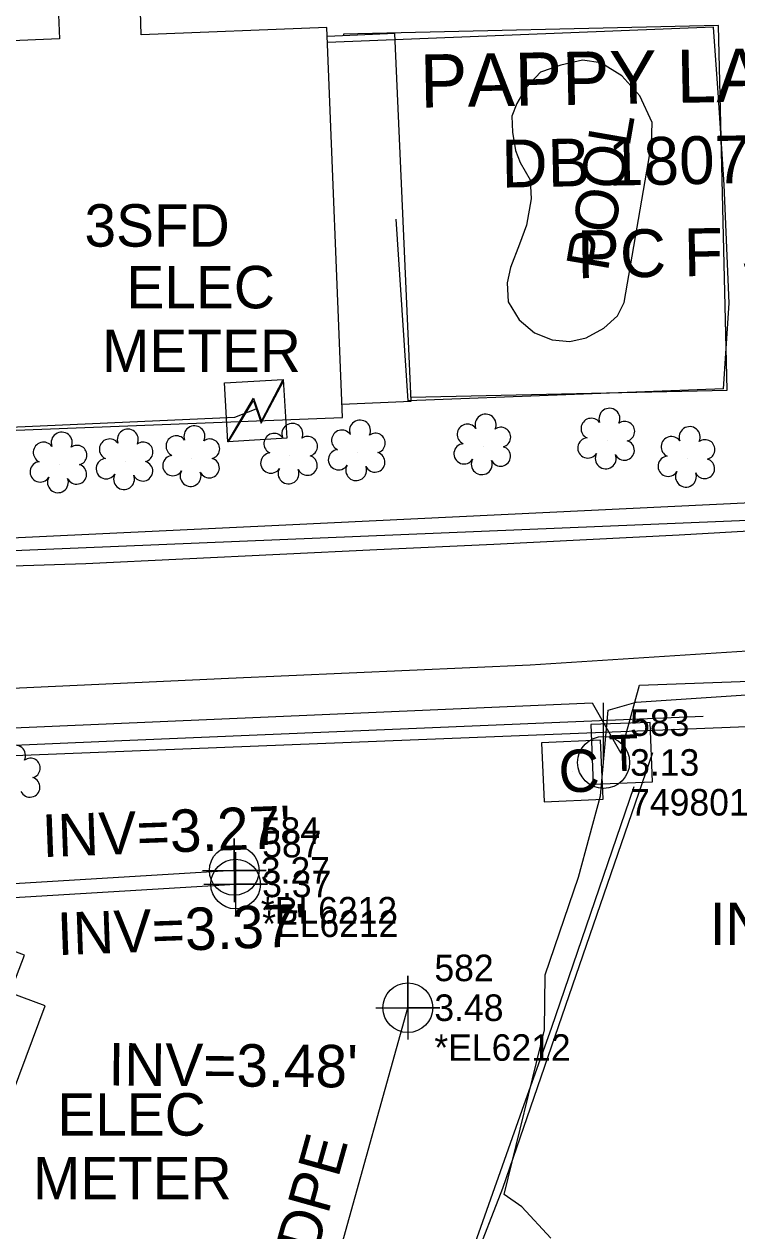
# Model space of a CAD drawing. Extents: x 3040896 to 3051146, y 687568 to 732976.
# Drawn here: x 3049721.5 to 3049788.5, y 691708 to 691821.6 of the extents above; entities that cross this region are included whole.
import ezdxf

# ---------------------------------------------------------------- set-up
doc = ezdxf.new("R2010")
doc.units = 0
for name, color, linetype in [('Exist Building', 7, 'Continuous'), ('Exist Building Text', 7, 'Continuous'), ('Exist Hydro Pool or Reservoir', 7, 'Continuous'), ('Exist Hydro Pool or Reservoir Text', 7, 'Continuous'), ('Exist Hydro Stream or Body of Water', 7, 'Continuous'), ('Exist Other Culture Area Outline', 7, 'Continuous'), ('Exist Other Culture Fence Line', 7, 'Continuous'), ('Exist Property Deed Book Text', 7, 'Continuous'), ('Exist Property Owner Text', 7, 'Continuous'), ('Exist Right of Way Easement Line', 7, 'Continuous'), ('Exist Roads Soil', 7, 'Continuous'), ('Exist Structure Minor Pipes HDPE 12 Inch', 7, 'Continuous'), ('Exist Structure Minor Pipes HDPE 12 Inch Cogo Comment', 7, 'Continuous'), ('Exist Structure Minor Pipes HDPE 12 Inch Cogo Elevation', 7, 'Continuous'), ('Exist Structure Minor Pipes HDPE 12 Inch Cogo Number', 7, 'Continuous'), ('Exist Structure Minor Pipes HDPE 12 Inch Cogo Point CELL', 7, 'Continuous'), ('Exist Structure Minor Pipes HDPE 12 Inch Invert', 7, 'Continuous'), ('Exist Structure Minor Pipes HDPE 12 Inch Text', 7, 'Continuous'), ('Exist Utilities Power Pole CELL', 7, 'Continuous'), ('Exist Utilities Power Pole Cogo Comment', 7, 'Continuous'), ('Exist Utilities Power Pole Cogo Elevation', 7, 'Continuous'), ('Exist Utilities Power Pole Cogo Number', 7, 'Continuous'), ('Exist Utilities Power Transformer CELL', 7, 'Continuous'), ('Exist Utilities Power Transformer Text', 7, 'Continuous'), ('Exist Utilities Power UG Cable SUE', 7, 'Continuous'), ('Exist Utilities Telephone Pedestal CELL', 7, 'Continuous'), ('Exist Utilities Telephone UG Cable', 7, 'Continuous'), ('Exist Utilities TV Pedestal CELL', 7, 'Continuous'), ('Exist Utilities TV Pedestal Text', 7, 'Continuous'), ('Exist Utilities Water UG Line', 7, 'Continuous'), ('Exist Vegetation Shrub CELL', 7, 'Continuous')]:
    doc.layers.add(name, color=color, linetype=linetype)

# ---------------------------------------------------------------- blocks, each defined once
blk = doc.blocks.new('EXIST UTILITIES POWER POLE')
at = {"layer": 'Exist Utilities Power Pole CELL'}
for q in [(0, 0.1125), (0, 0)]:
    blk.add_line((0, 0), q, dxfattribs=at)
blk.add_circle((0, 0), 0.049, dxfattribs=at)
blk = doc.blocks.new('EXIST UTILITIES POWER TRANSFORMER')
at = {"layer": 'Exist Utilities Power Transformer CELL'}
blk.add_line((0, 0), (0, 0), dxfattribs=at)
blk.add_lwpolyline([(-0.0569, 0.0522), (0.0542, 0.0522), (0.0542, -0.0588), (-0.0569, -0.0588)], close=True, dxfattribs=at)
for points in [[(-0.0569, -0.0588), (-0.004, 0.0201), (0.0086, -0.0241), (0.0542, 0.0522)], [(-0.0555, -0.0588), (-0.004, 0.0159), (0.0077, -0.0278), (0.0542, 0.0491)]]:
    blk.add_lwpolyline(points, dxfattribs=at)

msp = doc.modelspace()

# ---------------------------------------------------------------- linework, layer by layer
at = {"layer": 'Exist Building'}
for points in [[(3049716.61, 691783.24), (3049751.41, 691784.6), (3049749.96, 691821.32), (3049732.48, 691820.64), (3049732.39, 691822.82), (3049724.69, 691822.51), (3049724.78, 691820.25), (3049715.01, 691819.86), (3049715.16, 691816.04), (3049713.16, 691815.97), (3049713.76, 691800.83), (3049715.92, 691800.92)], [(3049714.16, 691736.68), (3049704.6, 691711.21), (3049712.25, 691708.35), (3049716.17, 691718.82), (3049719.14, 691717.71), (3049723.44, 691729.17), (3049720.15, 691730.4), (3049721.47, 691733.94)]]:
    msp.add_lwpolyline(points, close=True, dxfattribs=at)
msp.add_lwpolyline([(3049755.98, 691606.8), (3049750.9, 691637.5), (3049758.34, 691691.09), (3049768.52, 691719.89), (3049771.09, 691727.08), (3049771.09, 691727.08), (3049778.88, 691749.84)], dxfattribs=at)
at = {"layer": 'Exist Hydro Pool or Reservoir'}
msp.add_lwpolyline([(3049777.93, 691795.41), (3049780.52, 691810.32), (3049780.57, 691812.36), (3049779.4, 691814.88), (3049777.72, 691816.78), (3049775.73, 691817.98), (3049774, 691818.24), (3049771.96, 691817.79), (3049770.07, 691817.11), (3049768.72, 691815.67), (3049767.83, 691814.17), (3049767.36, 691812.97), (3049767.42, 691811.47), (3049767.71, 691809.75), (3049768.14, 691808.61), (3049769.08, 691806.96), (3049769.17, 691805.18), (3049768.73, 691802.72), (3049768.09, 691800.93), (3049767.23, 691798.72), (3049766.92, 691797.27), (3049767, 691795.49), (3049768.06, 691793.78), (3049769.48, 691792.58), (3049771.17, 691791.9), (3049772.83, 691791.74), (3049774.37, 691792.1), (3049776.01, 691792.99), (3049777.32, 691794.17)], close=True, dxfattribs=at)
at = {"layer": 'Exist Hydro Stream or Body of Water'}
msp.add_lwpolyline([(3049771.04, 691707.3), (3049768.29, 691710.23), (3049766.64, 691711.4), (3049770.44, 691726.92), (3049770.51, 691732.11), (3049773.63, 691741.3), (3049775.7, 691748.96), (3049776.43, 691757.01), (3049779.05, 691757.79), (3049798.35, 691759.05)], dxfattribs=at)
at = {"layer": 'Exist Other Culture Area Outline'}
for points in [[(3049757.86, 691786.49), (3049787.62, 691787.18), (3049786.82, 691821.51), (3049751.51, 691820.7), (3049751.51, 691820.55)], [(3049751.36, 691785.84), (3049757.87, 691786.12), (3049756.35, 691820.77), (3049750, 691820.49)]]:
    msp.add_lwpolyline(points, dxfattribs=at)
at = {"layer": 'Exist Other Culture Fence Line'}
for points in [[(3049787.28, 691787.3), (3049787.82, 691795.37), (3049787.35, 691806.5), (3049786.83, 691814.74), (3049786.35, 691821.36), (3049750.02, 691819.91)], [(3049787.28, 691787.3), (3049757.59, 691786.16), (3049756.47, 691803.27)], [(3049578.71, 691730.19), (3049578.72, 691747.93), (3049627.63, 691749.9), (3049662.93, 691751.37), (3049698.74, 691752.79), (3049730.65, 691754.17), (3049785.38, 691756.47)], [(3049756.64, 691606.83), (3049752.59, 691629.73), (3049751.31, 691637.28), (3049752.18, 691645.03), (3049753.41, 691652.45), (3049754.08, 691660.27), (3049755.4, 691667.08), (3049756.43, 691675.18), (3049757.69, 691683.17), (3049758.6, 691690.79), (3049761.05, 691697.94), (3049766.5, 691711.99), (3049780.64, 691753.04)]]:
    msp.add_lwpolyline(points, dxfattribs=at)
at = {"layer": 'Exist Right of Way Easement Line'}
for p, q in [((3049982.4, 691782.89), (3049584.14, 691766.39)), ((3050118.23, 691768.54), (3049583.26, 691747.26))]:
    msp.add_line(p, q, dxfattribs=at)
at = {"layer": 'Exist Roads Soil'}
for points in [[(3049709.56, 691770.26), (3049727.25, 691770.85), (3049754.64, 691772.15), (3049765.68, 691772.67), (3049783.12, 691773.53), (3049803.9, 691774.73), (3049812.39, 691775.13), (3049825.35, 691775.79), (3049839.46, 691776.68), (3049850.01, 691777.18), (3049860.03, 691777.65), (3049871.4, 691778.19)], [(3049884.19, 691767.29), (3049864.16, 691766.05), (3049848.61, 691765.24), (3049835.89, 691764.4), (3049823.21, 691763.78), (3049809.57, 691763.62), (3049794.37, 691762.89), (3049769.09, 691761.25), (3049740.7, 691760.02), (3049721.02, 691759.09), (3049707.9, 691758.47), (3049691.77, 691757.71), (3049671.51, 691756.75), (3049651.47, 691755.53)]]:
    msp.add_lwpolyline(points, dxfattribs=at)
at = {"layer": 'Exist Structure Minor Pipes HDPE 12 Inch'}
for p, q in [((3049741.23, 691741.93), (3049612.63, 691734.09)), ((3049612.74, 691732.83), (3049741.36, 691740.65)), ((3049738.92, 691662.13), (3049757.57, 691729))]:
    msp.add_line(p, q, dxfattribs=at)
at = {"layer": 'Exist Structure Minor Pipes HDPE 12 Inch Cogo Point CELL'}
for points in [[(3049738.23, 691741.93), (3049744.23, 691741.93), (3049741.23, 691741.93), (3049741.23, 691744.93), (3049741.23, 691738.93)], [(3049738.36, 691740.65), (3049744.36, 691740.65), (3049741.36, 691740.65), (3049741.36, 691743.65), (3049741.36, 691737.65)], [(3049754.57, 691729), (3049760.57, 691729), (3049757.57, 691729), (3049757.57, 691732), (3049757.57, 691726)]]:
    msp.add_lwpolyline(points, dxfattribs=at)
for centre in [(3049741.23, 691741.93), (3049741.36, 691740.65), (3049757.57, 691729)]:
    msp.add_circle(centre, 2.34, dxfattribs=at)
at = {"layer": 'Exist Utilities Power UG Cable SUE'}
msp.add_lwpolyline([(3049668.02, 691809.73), (3049676.14, 691795.45), (3049705.28, 691783.02), (3049741.29, 691784.61), (3049743.29, 691785.41)], dxfattribs=at)
at = {"layer": 'Exist Utilities Telephone Pedestal CELL'}
msp.add_line((3049777.63, 691752.99), (3049777.63, 691752.99), dxfattribs=at)
msp.add_lwpolyline([(3049775.02, 691750.07), (3049780.61, 691750.28), (3049780.39, 691755.87), (3049774.8, 691755.66), (3049775.02, 691750.07)], dxfattribs=at)
at = {"layer": 'Exist Utilities Telephone UG Cable'}
msp.add_lwpolyline([(3049399.36, 691736.39), (3049401.38, 691731.89), (3049583.16, 691749.44), (3049585.92, 691744.88), (3049586.82, 691749.58), (3049774.93, 691757.7), (3049777.63, 691752.99), (3049779.37, 691759.39), (3050124.86, 691771.97), (3050126.76, 691766.26), (3050128.67, 691772.81), (3050303.34, 691781.32), (3050390.85, 691785.13), (3050413.62, 691781.42)], dxfattribs=at)
at = {"layer": 'Exist Utilities TV Pedestal CELL'}
msp.add_line((3049773.06, 691751.29), (3049773.06, 691751.29), dxfattribs=at)
msp.add_lwpolyline([(3049770.41, 691748.39), (3049775.96, 691748.65), (3049775.7, 691754.19), (3049770.16, 691753.94), (3049770.41, 691748.39)], dxfattribs=at)
at = {"layer": 'Exist Utilities Water UG Line'}
msp.add_lwpolyline([(3049671.41, 691777.36), (3049671.84, 691770.97), (3049746.07, 691774.49), (3050304.52, 691801.3), (3050322.17, 691801.36)], dxfattribs=at)
at = {"layer": 'Exist Vegetation Shrub CELL'}
for p, q in [((3049776.32, 691782.43), (3049776.32, 691782.43)), ((3049752.84, 691781.31), (3049752.84, 691781.31)), ((3049764.66, 691781.87), (3049764.66, 691781.87)), ((3049724.76, 691780.18), (3049724.76, 691780.18)), ((3049730.98, 691780.47), (3049730.98, 691780.47)), ((3049737.25, 691780.77), (3049737.25, 691780.77)), ((3049746.47, 691781.01), (3049746.47, 691781.01)), ((3049783.88, 691780.7), (3049783.88, 691780.7))]:
    msp.add_line(p, q, dxfattribs=at)
for centre, radius, start, end in [((3049764.89, 691783.91), 0.99, 334.8391, 200.4717), ((3049776.55, 691784.47), 0.99, 334.8391, 200.4717), ((3049737.48, 691782.81), 0.99, 334.8391, 200.4717), ((3049746.7, 691783.05), 0.99, 334.8391, 200.4717), ((3049753.07, 691783.35), 0.99, 334.8391, 200.4717), ((3049763.18, 691783), 0.968, 35.8908, 245.4216), ((3049766.33, 691782.74), 0.929, 284.4567, 126.0861), ((3049774.84, 691783.55), 0.968, 35.8908, 245.4216), ((3049778, 691783.29), 0.929, 284.4567, 126.0861), ((3049784.1, 691782.74), 0.99, 334.8391, 200.4717), ((3049724.99, 691782.22), 0.99, 334.8391, 200.4717), ((3049729.5, 691781.6), 0.968, 35.8908, 245.4216), ((3049731.21, 691782.51), 0.99, 334.8391, 200.4717), ((3049735.77, 691781.9), 0.968, 35.8908, 245.4216), ((3049738.93, 691781.64), 0.929, 284.4567, 126.0861), ((3049744.99, 691782.13), 0.968, 35.8908, 245.4216), ((3049748.14, 691781.88), 0.929, 284.4567, 126.0861), ((3049751.36, 691782.44), 0.968, 35.8908, 245.4216), ((3049754.51, 691782.18), 0.929, 284.4567, 126.0861), ((3049774.52, 691781.72), 0.955, 95.1099, 327.9534), ((3049782.39, 691781.83), 0.968, 35.8908, 245.4216), ((3049785.55, 691781.57), 0.929, 284.4567, 126.0861), ((3049723.28, 691781.3), 0.968, 35.8908, 245.4216), ((3049726.43, 691781.04), 0.929, 284.4567, 126.0861), ((3049732.65, 691781.34), 0.929, 284.4567, 126.0861), ((3049751.04, 691780.61), 0.955, 95.1099, 327.9534), ((3049754.48, 691780.38), 0.937, 204.9913, 73.4601), ((3049762.86, 691781.17), 0.955, 95.1099, 327.9534), ((3049766.3, 691780.94), 0.937, 204.9913, 73.4601), ((3049777.96, 691781.5), 0.937, 204.9913, 73.4601), ((3049722.96, 691779.47), 0.955, 95.1099, 327.9534), ((3049726.4, 691779.25), 0.937, 204.9913, 73.4601), ((3049729.18, 691779.77), 0.955, 95.1099, 327.9534), ((3049732.62, 691779.54), 0.937, 204.9913, 73.4601), ((3049735.45, 691780.06), 0.955, 95.1099, 327.9534), ((3049738.89, 691779.84), 0.937, 204.9913, 73.4601), ((3049744.67, 691780.3), 0.955, 95.1099, 327.9534), ((3049748.11, 691780.08), 0.937, 204.9913, 73.4601), ((3049764.53, 691780.19), 0.984, 151.2797, 21.387), ((3049776.2, 691780.74), 0.984, 151.2797, 21.387), ((3049782.08, 691780), 0.955, 95.1099, 327.9534), ((3049785.51, 691779.77), 0.937, 204.9913, 73.4601), ((3049730.85, 691778.79), 0.984, 151.2797, 21.387), ((3049737.12, 691779.08), 0.984, 151.2797, 21.387), ((3049746.34, 691779.32), 0.984, 151.2797, 21.387), ((3049752.71, 691779.63), 0.984, 151.2797, 21.387), ((3049783.75, 691779.02), 0.984, 151.2797, 21.387), ((3049724.63, 691778.49), 0.984, 151.2797, 21.387), ((3049720.59, 691752.74), 0.99, 334.8391, 200.4717), ((3049722.04, 691751.57), 0.929, 284.4567, 126.0861), ((3049722, 691749.77), 0.937, 204.9913, 73.4601)]:
    msp.add_arc(centre, radius, start, end, dxfattribs=at)

# ---------------------------------------------------------------- block references
at = {"layer": 'Exist Utilities Power Pole CELL', "xscale": 50, "yscale": 50}
msp.add_blockref('EXIST UTILITIES POWER POLE', (3049776, 691752.1), dxfattribs=at)
at = {"layer": 'Exist Utilities Power Transformer CELL', "xscale": 50, "yscale": 49.99999999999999, "rotation": 3.36646066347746}
msp.add_blockref('EXIST UTILITIES POWER TRANSFORMER', (3049743.29, 691785.41), dxfattribs=at)

# ---------------------------------------------------------------- texts
at = {"layer": 'Exist Building Text'}
msp.add_text('3SFD', height=4, rotation=0, dxfattribs=at).set_placement((3049727.13, 691800.68))
at = {"layer": 'Exist Hydro Pool or Reservoir Text'}
msp.add_text('POOL', height=4, rotation=80.1386, dxfattribs=at).set_placement((3049776.39, 691798.25))
at = {"layer": 'Exist Property Deed Book Text'}
for s, p in [('DB 1807 PG 259', (3049766.42, 691806.24)), ('PC F SL 102', (3049773.56, 691797.7))]:
    msp.add_text(s, height=4.5, rotation=1.0656, dxfattribs=at).set_placement(p)
at = {"layer": 'Exist Property Owner Text'}
msp.add_text('PAPPY LANE, LLC', height=5, rotation=1.0656, dxfattribs=at).set_placement((3049758.76, 691813.77))
at = {"layer": 'Exist Structure Minor Pipes HDPE 12 Inch Cogo Comment'}
for s, p in [('*BL6212', (3049743.73, 691736.93)), ('*EL6212', (3049743.86, 691735.66)), ('*EL6212', (3049760.07, 691724))]:
    msp.add_text(s, height=2.5, dxfattribs=at).set_placement(p)
at = {"layer": 'Exist Structure Minor Pipes HDPE 12 Inch Cogo Elevation'}
for s, p in [('3.27', (3049743.73, 691740.68)), ('3.37', (3049743.86, 691739.41)), ('3.48', (3049760.07, 691727.75))]:
    msp.add_text(s, height=2.5, dxfattribs=at).set_placement(p)
at = {"layer": 'Exist Structure Minor Pipes HDPE 12 Inch Cogo Number'}
for s, p in [('584', (3049743.73, 691744.43)), ('587', (3049743.86, 691743.16)), ('582', (3049760.07, 691731.5))]:
    msp.add_text(s, height=2.5, dxfattribs=at).set_placement(p)
at = {"layer": 'Exist Structure Minor Pipes HDPE 12 Inch Invert'}
for s, rotation, p in [("INV=3.27'", 2.1229, (3049723.2, 691743.18)), ("INV=3.37'", 2.0843, (3049724.62, 691733.95)), ("INV=3.48'", 359.5045, (3049729.38, 691721.68))]:
    msp.add_text(s, height=4, rotation=rotation, dxfattribs=at).set_placement(p)
at = {"layer": 'Exist Structure Minor Pipes HDPE 12 Inch Text'}
msp.add_text('12" HDPE', height=4, rotation=74.4207, dxfattribs=at).set_placement((3049745.47, 691693.03))
at = {"layer": 'Exist Utilities Power Pole Cogo Comment'}
msp.add_text('749801', height=2.5, dxfattribs=at).set_placement((3049778.5, 691747.1))
at = {"layer": 'Exist Utilities Power Pole Cogo Elevation'}
msp.add_text('3.13', height=2.5, dxfattribs=at).set_placement((3049778.5, 691750.85))
at = {"layer": 'Exist Utilities Power Pole Cogo Number'}
msp.add_text('583', height=2.5, dxfattribs=at).set_placement((3049778.5, 691754.6))
at = {"layer": 'Exist Utilities Power Transformer Text'}
for s, p in [('ELEC', (3049731.08, 691794.87)), ('METER', (3049728.78, 691788.87)), ('ELEC', (3049724.57, 691716.95)), ('METER', (3049722.27, 691710.95))]:
    msp.add_text(s, height=4, dxfattribs=at).set_placement(p)
at = {"layer": 'Exist Utilities Telephone Pedestal CELL'}
msp.add_text('T', height=3.42, rotation=2.1611, dxfattribs=at).set_placement((3049776.57, 691751.24))
at = {"layer": 'Exist Utilities TV Pedestal CELL'}
msp.add_text('C', height=4, rotation=2.663, dxfattribs=at).set_placement((3049771.84, 691749.23))
at = {"layer": 'Exist Utilities TV Pedestal Text'}
msp.add_text('INFOMATION AVAILABLE ', height=4, dxfattribs=at).set_placement((3049785.98, 691734.9))

doc.saveas('drawing.dxf')
